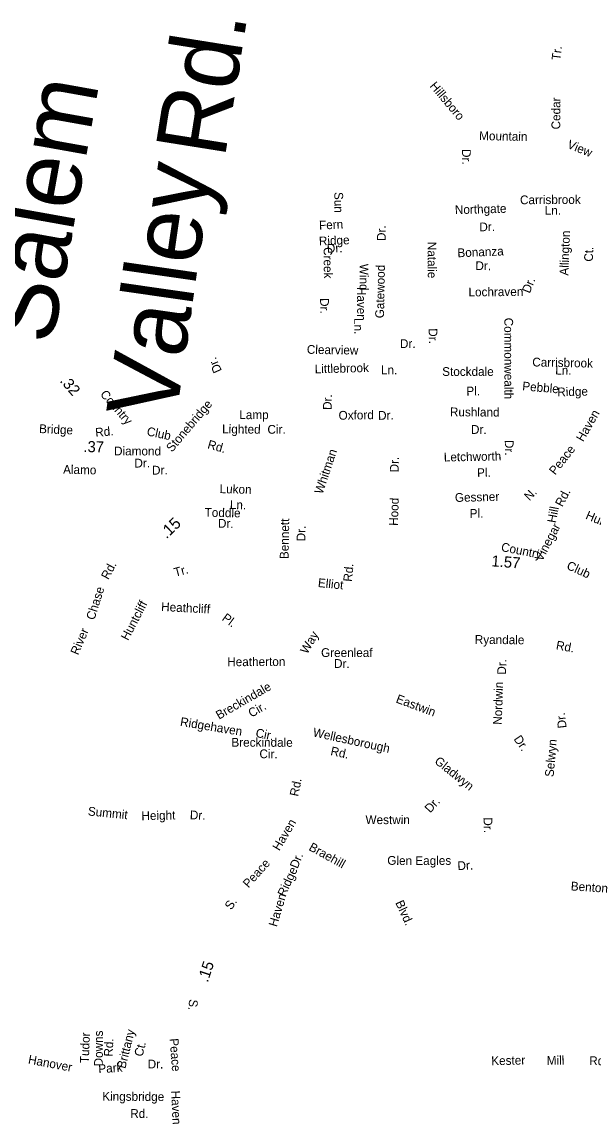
# Model space of a CAD drawing. Extents: x 1553981 to 1780076, y 812965 to 996873.
# Drawn here: x 1629049 to 1629823, y 846907 to 848399 of the extents above; entities that cross this region are included whole.
import ezdxf

# ---------------------------------------------------------------- set-up
doc = ezdxf.new("R2010")
doc.units = 0
for name, color, linetype in [('Exist Road Non-System Type 51 Label', 7, 'Continuous'), ('Exist Road Secondary Mileage Hundredths English Label', 7, 'Continuous'), ('Map Preparation Border Antique Large Shape', 7, 'Continuous')]:
    doc.layers.add(name, color=color, linetype=linetype)

msp = doc.modelspace()

# ---------------------------------------------------------------- texts
at = {"layer": 'Exist Road Non-System Type 51 Label'}
for s, height, rotation, p in [('Rd.', 95, 80.938, (1629323.4, 848213.1)), ('Tr.', 11.88, 83.3504, (1629777.5, 848346.9)), ('Hillsboro', 11.88, 310.1093, (1629600.2, 848312.2)), ('Salem', 95, 79.854, (1629090.3, 847960.8)), ('Cedar', 11.88, 89.7139, (1629777.5, 848253.8)), ('Mountain', 11.88, 358.9249, (1629667.7, 848239.4)), ('View', 11.88, 337.82, (1629786, 848229.1)), ('Dr.', 11.88, 270.6322, (1629644.6, 848227.2)), ('Valley', 95, 81.8486, (1629257.2, 847858.8)), ('Sun', 11.87, 270.5596, (1629471.8, 848169.1)), ('Carrisbrook', 11.875, 0.362, (1629723.1, 848152.5)), ('Northgate', 11.88, 1.5744, (1629635.1, 848139.1)), ('Ln.', 11.88, 359.6812, (1629756.5, 848138.3)), ('Fern', 11.88, 2.4294, (1629451.4, 848118.2)), ('Dr.', 11.88, 1.5744, (1629668.2, 848115.8)), ('Ridge', 11.88, 2.4294, (1629451.2, 848096.7)), ('Dr.', 11.87, 89.4154, (1629541.3, 848102.7)), ('Allington', 11.87, 87.7625, (1629788.4, 848055.8)), ('Dr.', 11.88, 2.4294, (1629462, 848086.7)), ('Natalie', 11.88, 270.3683, (1629598, 848101.6)), ('Creek', 11.87, 270.5596, (1629457.3, 848094.4)), ('Bonanza', 11.88, 2.3773, (1629638.6, 848080.7)), ('Ct.', 11.87, 87.7625, (1629821.6, 848074.6)), ('Wind', 11.88, 270.0169, (1629506.1, 848071.9)), ('Gatewood', 11.87, 88.9521, (1629539, 847998.1)), ('Dr.', 11.88, 359.5127, (1629662.7, 848063.4)), ('Dr.', 11.88, 67.988, (1629736.2, 848031.1)), ('Haven', 11.88, 270.0169, (1629502.7, 848040.6)), ('Lochraven', 11.88, 0.5347, (1629653.4, 848027.7)), ('Dr.', 11.87, 270.5596, (1629452.6, 848025.4)), ('Ln.', 11.88, 270.0169, (1629498.7, 847998.5)), ('Commonwealth', 11.875, 270.1106, (1629701.8, 847998.9)), ('Dr.', 11.88, 271.2978, (1629599.4, 847984.5)), ('Clearview', 11.87, 359.0563, (1629434.6, 847950.1)), ('Dr.', 11.88, 0.8563, (1629560.7, 847957.8)), ('Dr.', 11.88, 113.9453, (1629319.9, 847927.2)), ('Littlebrook', 11.875, 1.4021, (1629445.5, 847923.6)), ('Ln.', 11.87, 359.5778, (1629534.9, 847922.4)), ('Stockdale', 11.87, 0.0048, (1629617.8, 847920.1)), ('Carrisbrook', 11.875, 358.838, (1629739.6, 847933)), ('Ln.', 11.88, 358.838, (1629770.6, 847922.1)), ('Pl.', 11.88, 1.7337, (1629650.7, 847893.5)), ('Pebble', 11.88, 355.2673, (1629725.8, 847900.6)), ('Ridge', 11.88, 1.4952, (1629773.6, 847892.4)), ('Stonebridge', 11.875, 49.7214, (1629252.2, 847816.1)), ('Dr.', 11.88, 89.005, (1629468.2, 847874)), ('Lamp', 11.87, 0.0231, (1629343.3, 847861.6)), ('Oxford', 11.88, 1.0753, (1629477.7, 847860.7)), ('Dr.', 11.87, 1.5312, (1629531.2, 847860.6)), ('Rushland', 11.88, 359.6111, (1629628.2, 847865.5)), ('Haven', 11.88, 60.1838, (1629808.5, 847830.1)), ('Lighted', 11.87, 359.2625, (1629320, 847842.5)), ('Cir.', 11.88, 0.3014, (1629381.4, 847841.8)), ('Dr.', 11.88, 359.6111, (1629656.7, 847841.7)), ('Dr.', 11.88, 270.6188, (1629702.5, 847833.4)), ('Diamond', 11.88, 359.8157, (1629173.8, 847812.6)), ('Whitman', 11.88, 71.459, (1629455.8, 847759.3)), ('Letchworth', 11.88, 1.1062, (1629620.1, 847804.2)), ('Peace', 11.87, 51.6493, (1629770.6, 847785.2)), ('Alamo', 11.88, 358.9496, (1629104.8, 847787.6)), ('Dr.', 11.87, 0.2889, (1629201.4, 847796.1)), ('Dr.', 11.87, 0.6539, (1629225.3, 847786.5)), ('Dr.', 11.88, 88.9289, (1629558.8, 847789.4)), ('Pl.', 11.88, 2.2528, (1629665.2, 847783.1)), ('Lukon', 11.88, 358.4169, (1629316.5, 847761.5)), ('Ln.', 11.88, 358.4169, (1629330.4, 847740)), ('Hood', 11.88, 88.0425, (1629557.8, 847717)), ('Gessner', 11.88, 1.4268, (1629635.1, 847749.5)), ('N.', 11.88, 45.8589, (1629735.9, 847750.4)), ('Rd.', 11.88, 62.4504, (1629780.4, 847742)), ('Toddle', 11.88, 358.901, (1629296.3, 847729.5)), ('Pl.', 11.88, 1.4268, (1629655.1, 847727.9)), ('Hill', 11.88, 79.3048, (1629771.5, 847720.4)), ('Hunt', 11.88, 337.1458, (1629810.8, 847727)), ('Dr.', 11.88, 358.901, (1629314.3, 847714.7)), ('Bennett', 11.88, 89.0064, (1629409.9, 847672.1)), ('Dr.', 11.88, 89.0064, (1629432.6, 847696.1)), ('Vinegar', 11.87, 62.4554, (1629752.9, 847668.1)), ('Rd.', 11.88, 61.5659, (1629166, 847643.5)), ('Tr.', 11.88, 14.9233, (1629256.6, 847648.1)), ('Rd.', 11.87, 84.8895, (1629495.7, 847641.1)), ('Chase', 11.88, 72.4853, (1629147.1, 847588.8)), ('Elliot', 11.88, 354.3118, (1629449.2, 847634.4)), ('Huntcliff', 11.88, 62.3659, (1629192.8, 847561)), ('Heathcliff', 11.88, 356.9166, (1629237.3, 847602)), ('Pl.', 11.88, 323.6373, (1629318.9, 847590.2)), ('River', 11.87, 66.6582, (1629125.2, 847541.4)), ('Way', 11.88, 59.552, (1629435.1, 847542.7)), ('Ryandale', 11.88, 359.4549, (1629661.8, 847557.4)), ('Rd.', 11.88, 349.6046, (1629771.1, 847550.1)), ('Greenleaf', 11.87, 359.9637, (1629453.9, 847539.6)), ('Heatherton', 11.88, 0.3089, (1629327, 847527.1)), ('Dr.', 11.88, 359.3225, (1629471.4, 847524.9)), ('Dr.', 11.88, 88.3651, (1629704, 847515.5)), ('Breckindale', 11.875, 29.9961, (1629315.8, 847454.6)), ('Nordwin', 11.87, 88.0193, (1629698.3, 847447.7)), ('Eastwin', 11.88, 339.4763, (1629554.2, 847478.3)), ('Cir.', 11.87, 29.9961, (1629359.7, 847457.3)), ('Ridgehaven', 11.87, 350.6777, (1629262.6, 847446.5)), ('Dr.', 11.88, 96.8869, (1629786.2, 847443.8)), ('Cir.', 11.88, 348.1759, (1629364.6, 847431.6)), ('Wellesborough', 11.875, 347.6803, (1629442.1, 847432.3)), ('Breckindale', 11.875, 359.8353, (1629332.6, 847418.2)), ('Dr.', 11.87, 304.5507, (1629714, 847428.5)), ('Selwyn', 11.88, 85.0484, (1629768.5, 847376.8)), ('Cir.', 11.88, 358.8346, (1629370.4, 847402.7)), ('Rd.', 11.87, 347.7678, (1629466, 847407)), ('Gladwyn', 11.88, 321.4628, (1629606.4, 847396.6)), ('Rd.', 11.88, 78.5487, (1629422.9, 847350.2)), ('Summit', 11.88, 354.4525, (1629138, 847325.2)), ('Dr.', 11.88, 47.889, (1629601.6, 847327.7)), ('Height', 11.88, 1.4089, (1629211, 847318.6)), ('Dr.', 11.88, 357.7597, (1629276.2, 847320)), ('Haven', 11.88, 59.409, (1629397.5, 847276.3)), ('Westwin', 11.88, 359.8886, (1629514, 847313.4)), ('Dr.', 11.88, 272.1213, (1629673.6, 847322.3)), ('Braehill', 11.87, 330.9804, (1629436.3, 847278.7)), ('Peace', 11.88, 48.0661, (1629355.7, 847226.1)), ('Dr.', 11.87, 67.9476, (1629422.1, 847252.3)), ('Glen', 11.88, 358.913, (1629543.4, 847258.4)), ('Eagles', 11.88, 0.4166, (1629581.5, 847257.9)), ('Dr.', 11.88, 2.6196, (1629638.7, 847251)), ('Ridge', 11.88, 65.3592, (1629405.2, 847214.2)), ('Benton', 11.87, 356.2648, (1629791.5, 847223.7)), ('Haven', 11.87, 73.345, (1629394, 847173.5)), ('S.', 11.87, 55.7933, (1629332.4, 847196.3)), ('Blvd.', 11.87, 294.4698, (1629554.1, 847207)), ('Brittany', 11.87, 75.9254, (1629189, 846981.6)), ('Tudor', 11.87, 87.5799, (1629139.5, 846989.6)), ('Downs', 11.88, 89.9075, (1629158.6, 846985.3)), ('Rd.', 11.87, 87.5799, (1629171.9, 846998.4)), ('Ct.', 11.87, 75.9254, (1629212.3, 846997.8)), ('Hanover', 11.87, 349.2969, (1629056.9, 846989.3)), ('Dr.', 11.88, 359.6574, (1629219.3, 846982.6)), ('Kester', 11.88, 1.3657, (1629684.3, 846986.9)), ('Mill', 11.88, 1.0155, (1629759.3, 846987.4)), ('Rd.', 11.88, 359.5941, (1629816.7, 846987.1)), ('Park', 11.88, 3.6235, (1629152.9, 846976.1)), ('Kingsbridge', 11.875, 359.6269, (1629157.8, 846939)), ('Rd.', 11.88, 359.6269, (1629195.7, 846915.7))]:
    msp.add_text(s, height=height, rotation=rotation, dxfattribs=at).set_placement(p)
at = {"layer": 'Exist Road Secondary Mileage Hundredths English Label'}
for s, height, rotation, p in [('.32', 15, 310.8176, (1629099.8, 847912.9)), ('.37', 15, 358.6377, (1629132.2, 847817.1)), ('.15', 15.62, 43.7546, (1629244.7, 847698.8)), ('1.57', 15, 355.5195, (1629684, 847662.4)), ('.15', 15, 71.5875, (1629300.6, 847098.3))]:
    msp.add_text(s, height=height, rotation=rotation, dxfattribs=at).set_placement(p)
at = {"layer": 'Map Preparation Border Antique Large Shape'}
for s, height, rotation, p in [('Country', 11.88, 311.2256, (1629154.3, 847894.7)), ('Bridge', 11.87, 357.516, (1629072.2, 847842.8)), ('Rd.', 11.87, 5.006, (1629148.9, 847837.6)), ('Club', 11.88, 348.2303, (1629217.4, 847839.7)), ('Rd.', 11.88, 344.1454, (1629299.4, 847822.3)), ('Country', 11.88, 349.0384, (1629696.8, 847683.1)), ('Club', 11.88, 335.2696, (1629785.1, 847659.3)), ('S.', 11.88, 263.9317, (1629275.7, 847076.7)), ('Peace', 11.87, 274.3768, (1629249, 847022.9)), ('Haven', 11.87, 272.4519, (1629251.1, 846952.3))]:
    msp.add_text(s, height=height, rotation=rotation, dxfattribs=at).set_placement(p)

doc.saveas('drawing.dxf')
